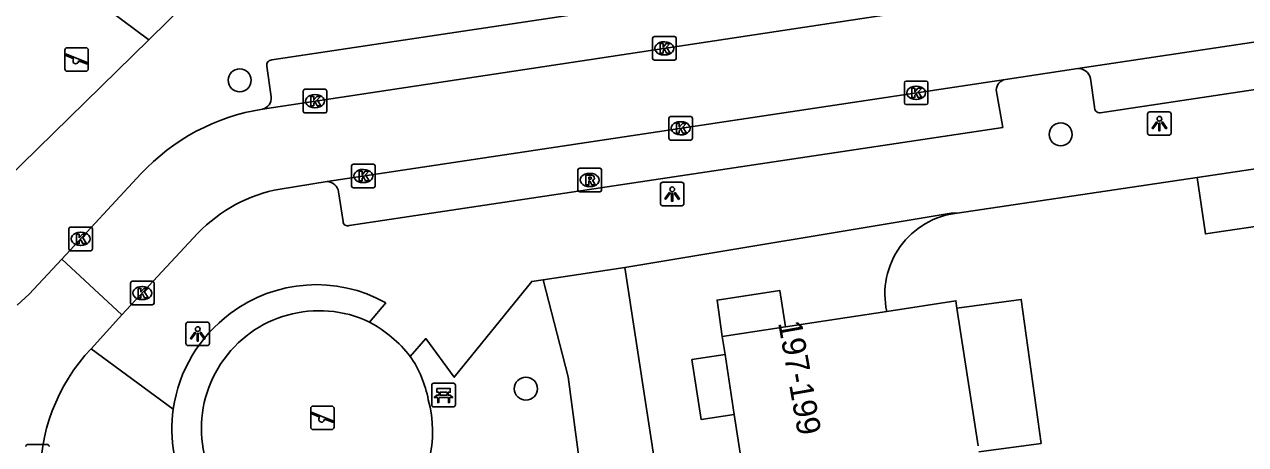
# Model space of a CAD drawing. Extents: x 159280 to 160375, y 384531 to 385872.
# Drawn here: x 159698.7 to 159750.5, y 384879.2 to 384897 of the extents above; entities that cross this region are included whole.
import ezdxf

# ---------------------------------------------------------------- set-up
doc = ezdxf.new("R2010")
doc.units = 0
for name, color, linetype in [('IMGEO_Bank', 7, 'Continuous'), ('IMGEO_Boom', 7, 'Continuous'), ('IMGEO_Groenvoorziening', 7, 'Continuous'), ('IMGEO_Haag', 7, 'Continuous'), ('IMGEO_Kolk', 7, 'Continuous'), ('IMGEO_Lichtpunt', 7, 'Continuous'), ('IMGEO_Muur', 7, 'Continuous'), ('IMGEO_Pand', 7, 'Continuous'), ('IMGEO_Pand_nummerreeks', 7, 'Continuous'), ('IMGEO_Rijbaan_lokaal_open', 7, 'Continuous'), ('IMGEO_Rioolput', 7, 'Continuous'), ('IMGEO_Speelvoorziening', 7, 'Continuous'), ('IMGEO_Voetpad_open', 7, 'Continuous')]:
    doc.layers.add(name, color=color, linetype=linetype)

msp = doc.modelspace()

# ---------------------------------------------------------------- linework, layer by layer
at = {"layer": 'IMGEO_Bank'}
for p, q in [((159716.046, 384881.79), (159716.887, 384881.79)), ((159716.887, 384881.79), (159716.046, 384881.79)), ((159715.971, 384880.865), (159715.971, 384881.706)), ((159715.971, 384881.706), (159715.971, 384880.865)), ((159716.28, 384881.296), (159716.28, 384881.402)), ((159716.324, 384881.402), (159716.324, 384881.296)), ((159716.612, 384881.408), (159716.33, 384881.408)), ((159716.33, 384881.29), (159716.612, 384881.29)), ((159716.618, 384881.296), (159716.618, 384881.402)), ((159716.662, 384881.402), (159716.662, 384881.296)), ((159716.971, 384881.715), (159716.971, 384880.874)), ((159716.971, 384880.874), (159716.971, 384881.715)), ((159716.896, 384880.79), (159716.055, 384880.79)), ((159716.055, 384880.79), (159716.896, 384880.79)), ((159716.668, 384881.188), (159716.275, 384881.188))]:
    msp.add_line(p, q, dxfattribs=at)
for points in [[(159716.218, 384881.188), (159716.076, 384881.188), (159716.188, 384881.29), (159716.274, 384881.29)], [(159716.274, 384881.408), (159716.188, 384881.408), (159716.188, 384881.569), (159716.751, 384881.569), (159716.751, 384881.408), (159716.668, 384881.408)], [(159716.668, 384881.29), (159716.751, 384881.29), (159716.863, 384881.188), (159716.724, 384881.188)], [(159716.268, 384881.181), (159716.268, 384880.974), (159716.225, 384880.974), (159716.225, 384881.181)], [(159716.718, 384881.181), (159716.718, 384880.974), (159716.674, 384880.974), (159716.674, 384881.181)]]:
    msp.add_lwpolyline(points, dxfattribs=at)
for centre, radius, start, end in [((159716.049, 384881.712), 0.0779, 92.4484, 184.2845), ((159716.049, 384881.712), 0.0779, 92.4484, 184.2845), ((159716.893, 384881.712), 0.0779, 2.4484, 94.2845), ((159716.893, 384881.712), 0.0779, 2.4484, 94.2845), ((159716.273, 384881.401), 0.00671, 2.8957, 87.1043), ((159716.273, 384881.297), 0.00671, 272.8957, 357.1043), ((159716.33, 384881.401), 0.00671, 92.8957, 177.1043), ((159716.33, 384881.297), 0.00671, 182.8957, 267.1043), ((159716.612, 384881.401), 0.00671, 2.8957, 87.1043), ((159716.612, 384881.297), 0.00671, 272.8957, 357.1043), ((159716.669, 384881.401), 0.00671, 92.8957, 177.1043), ((159716.669, 384881.297), 0.00671, 182.8957, 267.1043), ((159716.049, 384880.868), 0.0779, 182.4484, 274.2845), ((159716.049, 384880.868), 0.0779, 182.4484, 274.2845), ((159716.218, 384881.181), 0.00671, 2.8957, 87.1043), ((159716.275, 384881.181), 0.00671, 92.8957, 177.1043), ((159716.667, 384881.181), 0.00671, 2.8957, 87.1043), ((159716.724, 384881.181), 0.00671, 92.8957, 177.1043), ((159716.893, 384880.868), 0.0779, 272.4484, 4.2845), ((159716.893, 384880.868), 0.0779, 272.4484, 4.2845)]:
    msp.add_arc(centre, radius, start, end, dxfattribs=at)
at = {"layer": 'IMGEO_Boom'}
for centre in [(159707.823, 384894.647), (159742.648, 384892.353), (159719.961, 384881.562)]:
    msp.add_circle(centre, 0.489, dxfattribs=at)
at = {"layer": 'IMGEO_Groenvoorziening'}
msp.add_lwpolyline([(159720.694, 384886.187), (159721.754, 384882.061), (159722.464, 384876.729), (159722.464, 384873.074), (159721.77, 384870.297)], dxfattribs=at)
for centre, radius, start, end in [((159711.082, 384880.204), 4.823, 10.6287, 34.4694), ((159711.044, 384879.756), 4.962, 315.4644, 15.6475)]:
    msp.add_arc(centre, radius, start, end, dxfattribs=at)
at = {"layer": 'IMGEO_Haag'}
msp.add_arc((159711.196, 384879.877), 4.995, 64.6343, 228.4933, dxfattribs=at)
at = {"layer": 'IMGEO_Kolk'}
for p, q in [((159725.337, 384895.576), (159725.337, 384896.428)), ((159725.412, 384896.502), (159726.264, 384896.502)), ((159725.825, 384896.282), (159725.85, 384896.282)), ((159726.338, 384896.428), (159726.338, 384895.576)), ((159725.848, 384895.722), (159725.823, 384895.722)), ((159726.264, 384895.502), (159725.412, 384895.502)), ((159710.518, 384893.338), (159710.518, 384894.19)), ((159710.593, 384894.264), (159711.445, 384894.264)), ((159711.519, 384894.19), (159711.519, 384893.338)), ((159736.016, 384893.689), (159736.016, 384894.541)), ((159736.091, 384894.615), (159736.943, 384894.615)), ((159736.504, 384894.395), (159736.529, 384894.395)), ((159737.017, 384894.541), (159737.017, 384893.689)), ((159711.006, 384894.044), (159711.031, 384894.044)), ((159736.527, 384893.835), (159736.502, 384893.835)), ((159711.445, 384893.264), (159710.593, 384893.264)), ((159711.029, 384893.484), (159711.004, 384893.484)), ((159736.943, 384893.615), (159736.091, 384893.615)), ((159726.027, 384892.185), (159726.027, 384893.037)), ((159726.102, 384893.111), (159726.954, 384893.111)), ((159726.515, 384892.891), (159726.54, 384892.891)), ((159727.028, 384893.037), (159727.028, 384892.185)), ((159726.954, 384892.111), (159726.102, 384892.111)), ((159726.538, 384892.331), (159726.513, 384892.331)), ((159712.642, 384891.085), (159713.494, 384891.085)), ((159712.567, 384890.159), (159712.567, 384891.011)), ((159713.055, 384890.865), (159713.08, 384890.865)), ((159713.568, 384891.011), (159713.568, 384890.159)), ((159713.494, 384890.085), (159712.642, 384890.085)), ((159713.078, 384890.305), (159713.053, 384890.305)), ((159700.576, 384887.491), (159700.576, 384888.343)), ((159700.651, 384888.417), (159701.503, 384888.417)), ((159701.064, 384888.197), (159701.089, 384888.197)), ((159701.577, 384888.343), (159701.577, 384887.491)), ((159701.087, 384887.637), (159701.062, 384887.637)), ((159701.503, 384887.417), (159700.651, 384887.417)), ((159703.19, 384885.194), (159703.19, 384886.046)), ((159703.265, 384886.12), (159704.117, 384886.12)), ((159703.678, 384885.9), (159703.703, 384885.9)), ((159704.191, 384886.046), (159704.191, 384885.194)), ((159704.117, 384885.12), (159703.265, 384885.12)), ((159703.701, 384885.34), (159703.676, 384885.34)), ((159698.821, 384879.19), (159699.673, 384879.19))]:
    msp.add_line(p, q, dxfattribs=at)
for points in [[(159725.337, 384895.576), (159725.337, 384896.428)], [(159725.412, 384896.502), (159726.264, 384896.502)], [(159726.338, 384896.428), (159726.338, 384895.576)], [(159725.658, 384896.202), (159725.781, 384896.202), (159725.781, 384896.051), (159725.911, 384896.202), (159726.075, 384896.202), (159725.929, 384896.051), (159726.082, 384895.802), (159725.93, 384895.802), (159725.845, 384895.966), (159725.781, 384895.899), (159725.781, 384895.802), (159725.658, 384895.802), (159725.658, 384896.202)], [(159726.264, 384895.502), (159725.412, 384895.502)], [(159710.518, 384893.338), (159710.518, 384894.19)], [(159710.593, 384894.264), (159711.445, 384894.264)], [(159711.519, 384894.19), (159711.519, 384893.338)], [(159736.016, 384893.689), (159736.016, 384894.541)], [(159736.091, 384894.615), (159736.943, 384894.615)], [(159736.337, 384894.315), (159736.46, 384894.315), (159736.46, 384894.164), (159736.59, 384894.315), (159736.754, 384894.315), (159736.608, 384894.164), (159736.761, 384893.915), (159736.609, 384893.915), (159736.524, 384894.079), (159736.46, 384894.012), (159736.46, 384893.915), (159736.337, 384893.915), (159736.337, 384894.315)], [(159737.017, 384894.541), (159737.017, 384893.689)], [(159710.839, 384893.964), (159710.962, 384893.964), (159710.962, 384893.813), (159711.092, 384893.964), (159711.256, 384893.964), (159711.11, 384893.813), (159711.263, 384893.564), (159711.111, 384893.564), (159711.026, 384893.728), (159710.962, 384893.661), (159710.962, 384893.564), (159710.839, 384893.564), (159710.839, 384893.964)], [(159711.445, 384893.264), (159710.593, 384893.264)], [(159736.943, 384893.615), (159736.091, 384893.615)], [(159726.027, 384892.185), (159726.027, 384893.037)], [(159726.102, 384893.111), (159726.954, 384893.111)], [(159726.348, 384892.811), (159726.471, 384892.811), (159726.471, 384892.66), (159726.601, 384892.811), (159726.765, 384892.811), (159726.619, 384892.66), (159726.772, 384892.411), (159726.62, 384892.411), (159726.535, 384892.575), (159726.471, 384892.508), (159726.471, 384892.411), (159726.348, 384892.411), (159726.348, 384892.811)], [(159727.028, 384893.037), (159727.028, 384892.185)], [(159726.954, 384892.111), (159726.102, 384892.111)], [(159712.642, 384891.085), (159713.494, 384891.085)], [(159712.567, 384890.159), (159712.567, 384891.011)], [(159712.888, 384890.785), (159713.011, 384890.785), (159713.011, 384890.634), (159713.141, 384890.785), (159713.305, 384890.785), (159713.159, 384890.634), (159713.312, 384890.385), (159713.16, 384890.385), (159713.075, 384890.549), (159713.011, 384890.482), (159713.011, 384890.385), (159712.888, 384890.385), (159712.888, 384890.785)], [(159713.568, 384891.011), (159713.568, 384890.159)], [(159713.494, 384890.085), (159712.642, 384890.085)], [(159700.576, 384887.491), (159700.576, 384888.343)], [(159700.651, 384888.417), (159701.503, 384888.417)], [(159700.897, 384888.117), (159701.02, 384888.117), (159701.02, 384887.966), (159701.15, 384888.117), (159701.314, 384888.117), (159701.168, 384887.966), (159701.321, 384887.717), (159701.169, 384887.717), (159701.084, 384887.881), (159701.02, 384887.814), (159701.02, 384887.717), (159700.897, 384887.717), (159700.897, 384888.117)], [(159701.577, 384888.343), (159701.577, 384887.491)], [(159701.503, 384887.417), (159700.651, 384887.417)], [(159703.19, 384885.194), (159703.19, 384886.046)], [(159703.265, 384886.12), (159704.117, 384886.12)], [(159704.191, 384886.046), (159704.191, 384885.194)], [(159703.511, 384885.82), (159703.634, 384885.82), (159703.634, 384885.669), (159703.764, 384885.82), (159703.928, 384885.82), (159703.782, 384885.669), (159703.935, 384885.42), (159703.783, 384885.42), (159703.698, 384885.584), (159703.634, 384885.517), (159703.634, 384885.42), (159703.511, 384885.42), (159703.511, 384885.82)], [(159704.117, 384885.12), (159703.265, 384885.12)], [(159698.821, 384879.19), (159699.673, 384879.19)]]:
    msp.add_lwpolyline(points, dxfattribs=at)
for centre, start, end in [((159725.414, 384896.426), 91.552, 178.448), ((159725.414, 384896.426), 91.552, 178.448), ((159726.262, 384896.426), 1.552, 88.448), ((159726.262, 384896.426), 1.552, 88.448), ((159725.414, 384895.578), 181.552, 268.448), ((159725.414, 384895.578), 181.552, 268.448), ((159726.262, 384895.578), 271.552, 358.448), ((159726.262, 384895.578), 271.552, 358.448), ((159710.595, 384894.188), 91.552, 178.448), ((159710.595, 384894.188), 91.552, 178.448), ((159711.443, 384894.188), 1.552, 88.448), ((159711.443, 384894.188), 1.552, 88.448), ((159736.093, 384894.539), 91.552, 178.448), ((159736.093, 384894.539), 91.552, 178.448), ((159736.941, 384894.539), 1.552, 88.448), ((159736.941, 384894.539), 1.552, 88.448), ((159736.093, 384893.691), 181.552, 268.448), ((159736.093, 384893.691), 181.552, 268.448), ((159736.941, 384893.691), 271.552, 358.448), ((159736.941, 384893.691), 271.552, 358.448), ((159710.595, 384893.34), 181.552, 268.448), ((159710.595, 384893.34), 181.552, 268.448), ((159711.443, 384893.34), 271.552, 358.448), ((159711.443, 384893.34), 271.552, 358.448), ((159726.104, 384893.035), 91.552, 178.448), ((159726.104, 384893.035), 91.552, 178.448), ((159726.952, 384893.035), 1.552, 88.448), ((159726.952, 384893.035), 1.552, 88.448), ((159726.104, 384892.187), 181.552, 268.448), ((159726.104, 384892.187), 181.552, 268.448), ((159726.952, 384892.187), 271.552, 358.448), ((159726.952, 384892.187), 271.552, 358.448), ((159712.644, 384891.009), 91.552, 178.448), ((159712.644, 384891.009), 91.552, 178.448), ((159713.492, 384891.009), 1.552, 88.448), ((159713.492, 384891.009), 1.552, 88.448), ((159712.644, 384890.161), 181.552, 268.448), ((159712.644, 384890.161), 181.552, 268.448), ((159713.492, 384890.161), 271.552, 358.448), ((159713.492, 384890.161), 271.552, 358.448), ((159700.653, 384888.341), 91.552, 178.448), ((159700.653, 384888.341), 91.552, 178.448), ((159701.501, 384888.341), 1.552, 88.448), ((159701.501, 384888.341), 1.552, 88.448), ((159700.653, 384887.493), 181.552, 268.448), ((159700.653, 384887.493), 181.552, 268.448), ((159701.501, 384887.493), 271.552, 358.448), ((159701.501, 384887.493), 271.552, 358.448), ((159703.267, 384886.044), 91.552, 178.448), ((159703.267, 384886.044), 91.552, 178.448), ((159704.115, 384886.044), 1.552, 88.448), ((159704.115, 384886.044), 1.552, 88.448), ((159703.267, 384885.196), 181.552, 268.448), ((159703.267, 384885.196), 181.552, 268.448), ((159704.115, 384885.196), 271.552, 358.448), ((159704.115, 384885.196), 271.552, 358.448), ((159698.823, 384879.114), 91.552, 178.448), ((159698.823, 384879.114), 91.552, 178.448), ((159699.671, 384879.114), 1.552, 88.448), ((159699.671, 384879.114), 1.552, 88.448)]:
    msp.add_arc(centre, 0.0765, start, end, dxfattribs=at)
for centre, major_axis, ratio, start_param, end_param in [((159725.824, 384896.002), (-0.387, 0.002), 0.722429, 4.712389, 7.853982), ((159725.849, 384896.002), (-0.39, 0.002), 0.717154, 1.570796, 4.712389), ((159736.503, 384894.115), (-0.387, 0.002), 0.722429, 4.712389, 7.853982), ((159736.528, 384894.115), (-0.39, 0.002), 0.717154, 1.570796, 4.712389), ((159711.005, 384893.764), (-0.387, 0.002), 0.722429, 4.712389, 7.853982), ((159711.03, 384893.764), (-0.39, 0.002), 0.717154, 1.570796, 4.712389), ((159726.514, 384892.611), (-0.387, 0.002), 0.722429, 4.712389, 7.853982), ((159726.539, 384892.611), (-0.39, 0.002), 0.717154, 1.570796, 4.712389), ((159713.054, 384890.585), (-0.387, 0.002), 0.722429, 4.712389, 7.853982), ((159713.079, 384890.585), (-0.39, 0.002), 0.717154, 1.570796, 4.712389), ((159701.063, 384887.917), (-0.387, 0.002), 0.722429, 4.712389, 7.853982), ((159701.088, 384887.917), (-0.39, 0.002), 0.717154, 1.570796, 4.712389), ((159703.677, 384885.62), (-0.387, 0.002), 0.722429, 4.712389, 7.853982), ((159703.702, 384885.62), (-0.39, 0.002), 0.717154, 1.570796, 4.712389)]:
    msp.add_ellipse(centre, major_axis=major_axis, ratio=ratio, start_param=start_param, end_param=end_param, dxfattribs=at)
at = {"layer": 'IMGEO_Lichtpunt'}
for p, q in [((159746.336, 384893.215), (159746.336, 384892.408)), ((159746.336, 384893.215), (159746.336, 384892.408)), ((159747.238, 384893.31), (159746.43, 384893.31)), ((159747.238, 384893.31), (159746.43, 384893.31)), ((159747.332, 384892.408), (159747.332, 384893.215)), ((159747.332, 384892.408), (159747.332, 384893.215)), ((159746.43, 384892.314), (159747.238, 384892.314)), ((159746.43, 384892.314), (159747.238, 384892.314)), ((159725.67, 384890.223), (159725.67, 384889.416)), ((159725.67, 384890.223), (159725.67, 384889.416)), ((159726.572, 384890.318), (159725.764, 384890.318)), ((159726.572, 384890.318), (159725.764, 384890.318)), ((159726.666, 384889.416), (159726.666, 384890.223)), ((159726.666, 384889.416), (159726.666, 384890.223)), ((159725.764, 384889.322), (159726.572, 384889.322)), ((159725.764, 384889.322), (159726.572, 384889.322)), ((159706.446, 384884.386), (159705.638, 384884.386)), ((159706.446, 384884.386), (159705.638, 384884.386)), ((159705.544, 384884.291), (159705.544, 384883.484)), ((159705.544, 384884.291), (159705.544, 384883.484)), ((159706.54, 384883.484), (159706.54, 384884.291)), ((159706.54, 384883.484), (159706.54, 384884.291)), ((159705.638, 384883.39), (159706.446, 384883.39)), ((159705.638, 384883.39), (159706.446, 384883.39))]:
    msp.add_line(p, q, dxfattribs=at)
for points in [[(159746.71, 384892.879), (159746.749, 384892.851), (159746.561, 384892.589), (159746.523, 384892.616), (159746.71, 384892.879)], [(159746.812, 384892.831), (159746.859, 384892.831), (159746.859, 384892.509), (159746.812, 384892.509), (159746.812, 384892.831)], [(159746.922, 384892.851), (159746.96, 384892.878), (159747.147, 384892.616), (159747.108, 384892.588), (159746.922, 384892.851)], [(159726.044, 384889.887), (159726.083, 384889.859), (159725.895, 384889.597), (159725.857, 384889.624), (159726.044, 384889.887)], [(159726.146, 384889.839), (159726.193, 384889.839), (159726.193, 384889.517), (159726.146, 384889.517), (159726.146, 384889.839)], [(159726.256, 384889.859), (159726.294, 384889.886), (159726.481, 384889.624), (159726.442, 384889.596), (159726.256, 384889.859)], [(159705.918, 384883.955), (159705.957, 384883.927), (159705.769, 384883.665), (159705.731, 384883.692), (159705.918, 384883.955)], [(159706.02, 384883.907), (159706.067, 384883.907), (159706.067, 384883.585), (159706.02, 384883.585), (159706.02, 384883.907)], [(159706.13, 384883.927), (159706.168, 384883.954), (159706.355, 384883.692), (159706.316, 384883.664), (159706.13, 384883.927)]]:
    msp.add_lwpolyline(points, dxfattribs=at)
for centre in [(159746.835, 384893.013), (159726.169, 384890.021), (159706.043, 384884.089)]:
    msp.add_circle(centre, 0.0994, dxfattribs=at)
for centre, start, end in [((159746.43, 384893.215), 90, 180), ((159746.43, 384893.215), 90, 180), ((159747.238, 384893.215), 0, 90), ((159747.238, 384893.215), 0, 90), ((159746.43, 384892.408), 180, 270), ((159746.43, 384892.408), 180, 270), ((159747.238, 384892.408), 270, 0), ((159747.238, 384892.408), 270, 360), ((159725.764, 384890.223), 90, 180), ((159725.764, 384890.223), 90, 180), ((159726.572, 384890.223), 0, 90), ((159726.572, 384890.223), 0, 90), ((159725.764, 384889.416), 180, 270), ((159725.764, 384889.416), 180, 270), ((159726.572, 384889.416), 270, 0), ((159726.572, 384889.416), 270, 360), ((159705.638, 384884.291), 90, 180), ((159705.638, 384884.291), 90, 180), ((159706.446, 384884.291), 0, 90), ((159706.446, 384884.291), 0, 90), ((159705.638, 384883.484), 180, 270), ((159705.638, 384883.484), 180, 270), ((159706.446, 384883.484), 270, 0), ((159706.446, 384883.484), 270, 360)]:
    msp.add_arc(centre, 0.0946, start, end, dxfattribs=at)
at = {"layer": 'IMGEO_Muur'}
msp.add_lwpolyline([(159748.434, 384890.525), (159738.26, 384889.008)], dxfattribs=at)
msp.add_arc((159738.64, 384885.579), 3.45, 96.3304, 192.3475, dxfattribs=at)
at = {"layer": 'IMGEO_Pand'}
for points in [[(159754.797, 384891.464), (159748.434, 384890.525)], [(159751.864, 384888.581), (159748.788, 384888.127), (159748.434, 384890.525)], [(159730.97, 384884.181), (159735.27, 384884.841)], [(159735.27, 384884.841), (159738.2, 384885.29), (159738.248, 384884.977)], [(159738.248, 384884.977), (159740.974, 384885.351), (159741.813, 384879.242), (159739.182, 384878.881)], [(159739.143, 384879.134), (159738.248, 384884.977)], [(159728.295, 384883.771), (159730.97, 384884.181)], [(159728.411, 384883.013), (159728.295, 384883.771)], [(159728.802, 384880.466), (159728.411, 384883.013)], [(159729.262, 384877.466), (159728.802, 384880.466)]]:
    msp.add_lwpolyline(points, dxfattribs=at)
at = {"layer": 'IMGEO_Rijbaan_lokaal_open'}
for points in [[(159737.874, 384897.82), (159708.784, 384893.426)], [(159743.377, 384895.154), (159763.958, 384898.242)], [(159711.534, 384890.354), (159740.303, 384894.685)], [(159740.303, 384894.685), (159743.377, 384895.154)], [(159700.283, 384887.059), (159703.634, 384890.68)], [(159709.541, 384890.034), (159711.534, 384890.354)], [(159702.829, 384884.693), (159706.052, 384888.16)], [(159698.39, 384885.102), (159698.888, 384885.566), (159700.283, 384887.059)], [(159700.283, 384887.059), (159702.829, 384884.693)], [(159701.52, 384883.259), (159702.829, 384884.693)]]:
    msp.add_lwpolyline(points, dxfattribs=at)
for centre, radius, start, end in [((159710.207, 384884.556), 8.983, 99.111, 137.0224), ((159710.682, 384883.724), 6.412, 100.2535, 136.2285), ((159707.289, 384877.823), 7.927, 136.7039, 227.1951)]:
    msp.add_arc(centre, radius, start, end, dxfattribs=at)
at = {"layer": 'IMGEO_Rioolput'}
for p, q in [((159722.172, 384889.991), (159722.172, 384890.843)), ((159722.247, 384890.917), (159723.099, 384890.917)), ((159722.66, 384890.697), (159722.685, 384890.697)), ((159723.173, 384890.843), (159723.173, 384889.991)), ((159722.683, 384890.137), (159722.658, 384890.137)), ((159723.099, 384889.917), (159722.247, 384889.917))]:
    msp.add_line(p, q, dxfattribs=at)
for points in [[(159722.172, 384889.991), (159722.172, 384890.843)], [(159722.247, 384890.917), (159723.099, 384890.917)], [(159722.761, 384890.615), (159722.509, 384890.617), (159722.509, 384890.217)], [(159722.687, 384890.536), (159722.633, 384890.536), (159722.633, 384890.455)], [(159723.173, 384890.843), (159723.173, 384889.991)], [(159722.509, 384890.217), (159722.633, 384890.217), (159722.633, 384890.379), (159722.644, 384890.379)], [(159722.633, 384890.455), (159722.685, 384890.455)], [(159722.691, 384890.35), (159722.762, 384890.217), (159722.902, 384890.217), (159722.837, 384890.343)], [(159723.099, 384889.917), (159722.247, 384889.917)]]:
    msp.add_lwpolyline(points, dxfattribs=at)
for centre, radius, start, end in [((159722.249, 384890.841), 0.0765, 91.552, 178.448), ((159722.249, 384890.841), 0.0765, 91.552, 178.448), ((159722.693, 384890.44), 0.0964, 77.0061, 93.1865), ((159722.76, 384890.505), 0.109, 350.3612, 89.416), ((159723.097, 384890.841), 0.0765, 1.552, 88.448), ((159723.097, 384890.841), 0.0765, 1.552, 88.448), ((159722.643, 384890.326), 0.0533, 26.0293, 88.6989), ((159722.669, 384890.644), 0.19, 274.7715, 282.9687), ((159722.707, 384890.497), 0.0378, 276.6634, 79.6772), ((159722.758, 384890.505), 0.112, 277.5842, 350.9817), ((159722.742, 384890.29), 0.108, 29.5134, 73.7905), ((159722.249, 384889.993), 0.0765, 181.552, 268.448), ((159722.249, 384889.993), 0.0765, 181.552, 268.448), ((159723.097, 384889.993), 0.0765, 271.552, 358.448), ((159723.097, 384889.993), 0.0765, 271.552, 358.448)]:
    msp.add_arc(centre, radius, start, end, dxfattribs=at)
for centre, major_axis, ratio, start_param, end_param in [((159722.659, 384890.417), (-0.387, 0.002), 0.722429, 4.712389, 7.853982), ((159722.684, 384890.417), (-0.39, 0.002), 0.717154, 1.570796, 4.712389)]:
    msp.add_ellipse(centre, major_axis=major_axis, ratio=ratio, start_param=start_param, end_param=end_param, dxfattribs=at)
at = {"layer": 'IMGEO_Speelvoorziening'}
for p, q in [((159700.409, 384895.131), (159700.409, 384895.931)), ((159700.409, 384895.931), (159700.409, 384895.131)), ((159700.478, 384895.756), (159701.354, 384895.403)), ((159700.509, 384896.031), (159701.299, 384896.031)), ((159701.299, 384896.031), (159700.509, 384896.031)), ((159701.399, 384895.931), (159701.399, 384895.131)), ((159701.399, 384895.131), (159701.399, 384895.931)), ((159700.792, 384895.559), (159700.453, 384895.696)), ((159701.33, 384895.343), (159700.99, 384895.48)), ((159701.299, 384895.031), (159700.509, 384895.031)), ((159700.509, 384895.031), (159701.299, 384895.031)), ((159710.834, 384879.925), (159710.834, 384880.725)), ((159710.834, 384880.725), (159710.834, 384879.925)), ((159710.934, 384880.825), (159711.724, 384880.825)), ((159711.724, 384880.825), (159710.934, 384880.825)), ((159711.824, 384880.725), (159711.824, 384879.925)), ((159711.824, 384879.925), (159711.824, 384880.725)), ((159711.217, 384880.353), (159710.878, 384880.49)), ((159710.903, 384880.55), (159711.779, 384880.197)), ((159711.755, 384880.137), (159711.415, 384880.274)), ((159711.724, 384879.825), (159710.934, 384879.825)), ((159710.934, 384879.825), (159711.724, 384879.825))]:
    msp.add_line(p, q, dxfattribs=at)
for centre, radius, start, end in [((159700.509, 384895.931), 0.1, 90, 180), ((159700.509, 384895.931), 0.1, 90, 180), ((159700.466, 384895.726), 0.0327, 68.078, 248.078), ((159701.299, 384895.931), 0.1, 0, 90), ((159701.299, 384895.931), 0.1, 360, 90), ((159700.871, 384895.469), 0.12, 130.9928, 5.1632), ((159701.342, 384895.373), 0.0327, 248.078, 68.078), ((159700.509, 384895.131), 0.1, 180, 270), ((159700.509, 384895.131), 0.1, 180, 270), ((159701.299, 384895.131), 0.1, 270, 0), ((159701.299, 384895.131), 0.1, 270, 0), ((159710.934, 384880.725), 0.1, 90, 180), ((159710.934, 384880.725), 0.1, 90, 180), ((159711.724, 384880.725), 0.1, 0, 90), ((159711.724, 384880.725), 0.1, 360, 90), ((159710.891, 384880.52), 0.0327, 68.078, 248.078), ((159711.296, 384880.263), 0.12, 130.9928, 5.1632), ((159711.767, 384880.167), 0.0327, 248.078, 68.078), ((159710.934, 384879.925), 0.1, 180, 270), ((159710.934, 384879.925), 0.1, 180, 270), ((159711.724, 384879.925), 0.1, 270, 0), ((159711.724, 384879.925), 0.1, 270, 0)]:
    msp.add_arc(centre, radius, start, end, dxfattribs=at)
at = {"layer": 'IMGEO_Voetpad_open'}
for points in [[(159744.327, 384893.267), (159819.28, 384904.555)], [(159703.964, 384896.367), (159696.611, 384901.831)], [(159709.185, 384895.515), (159736.842, 384899.677)], [(159705.613, 384897.977), (159703.964, 384896.367)], [(159703.964, 384896.367), (159697.208, 384889.759)], [(159709.162, 384893.939), (159708.973, 384895.253)], [(159743.916, 384894.73), (159744.083, 384893.526)], [(159739.912, 384894.24), (159740.192, 384892.651), (159725.392, 384890.429), (159712.469, 384888.488)], [(159748.434, 384890.525), (159738.26, 384889.008)], [(159712.209, 384888.661), (159712.02, 384889.912)], [(159738.26, 384889.008), (159738.002, 384889.005), (159724.158, 384886.7)], [(159720.694, 384886.187), (159724.158, 384886.7)], [(159724.158, 384886.7), (159726.988, 384868.282)], [(159715.058, 384882.934), (159715.715, 384883.687), (159716.924, 384882.046), (159720.212, 384886.116), (159720.694, 384886.187)], [(159728.295, 384883.771), (159728.076, 384885.322), (159730.733, 384885.729), (159730.97, 384884.181)], [(159713.336, 384884.39), (159714.027, 384885.206)], [(159705.007, 384880.698), (159701.52, 384883.259)], [(159728.802, 384880.466), (159727.398, 384880.251), (159727.008, 384882.798), (159728.411, 384883.013)]]:
    msp.add_lwpolyline(points, dxfattribs=at)
for centre, radius, start, end in [((159709.198, 384895.288), 0.228, 93.2345, 188.8087), ((159740.392, 384894.212), 0.481, 100.6831, 176.7085), ((159743.368, 384894.588), 0.566, 14.5098, 89.11), ((159708.687, 384893.893), 0.477, 281.7414, 5.4899), ((159744.312, 384893.497), 0.231, 172.8352, 273.7486), ((159711.49, 384889.818), 0.538, 10.1, 85.3291), ((159738.64, 384885.579), 3.45, 96.3304, 192.3475), ((159712.397, 384888.662), 0.188, 180.1787, 292.5429), ((159711.074, 384879.933), 6.043, 60.7483, 127.2158), ((159711.055, 384879.837), 6.109, 126.5242, 171.8986), ((159710.527, 384879.321), 5.795, 38.5648, 61.0042), ((159711.05, 384879.839), 6.104, 171.9066, 189.9492)]:
    msp.add_arc(centre, radius, start, end, dxfattribs=at)

# ---------------------------------------------------------------- texts
at = {"layer": 'IMGEO_Pand_nummerreeks'}
msp.add_text('197-199', height=1, rotation=280.0667, dxfattribs=at).set_placement((159730.658, 384884.364))

doc.saveas('drawing.dxf')
